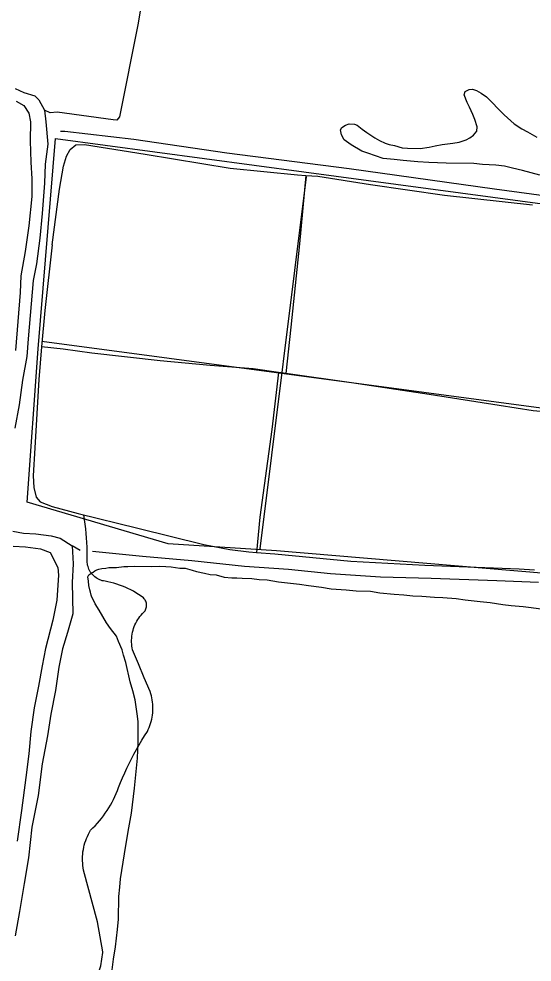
# Model space of a CAD drawing. Extents: x 3297735 to 3335592, y 670436 to 695807.
# Drawn here: x 3325798 to 3326942, y 679058 to 681158 of the extents above; entities that cross this region are included whole.
import ezdxf

# ---------------------------------------------------------------- set-up
doc = ezdxf.new("R2010")
doc.units = 0
for name, color, linetype in [('V-DTCH-CNTR', 7, 'Continuous'), ('V-ROAD-CNTR', 7, 'Continuous'), ('V-SITE-VEGE', 7, 'Continuous'), ('V-TOPO-SHOR', 7, 'Continuous')]:
    doc.layers.add(name, color=color, linetype=linetype)

msp = doc.modelspace()

# ---------------------------------------------------------------- linework, layer by layer
at = {"layer": 'V-DTCH-CNTR'}
for points in [[(3325871.8, 680654.7), (3325888.8, 680779.1), (3325897.6, 680830.3), (3325904.1, 680852.3), (3325912.3, 680867.2), (3325924.9, 680877.6), (3325944.3, 680878.1), (3326079.3, 680856.5), (3326268.8, 680825.2), (3326418.9, 680810.4), (3326437.6, 680809.4), (3326464, 680807.9), (3326581.2, 680789.3), (3326746.2, 680765.4), (3326942.1, 680743.7)], [(3326437.6, 680809.4), (3326423.1, 680657.1), (3326403.9, 680471.4), (3326392.9, 680368.3)], [(3325871.8, 680654.7), (3325855.7, 680508.4), (3325848.6, 680427.4), (3325842.2, 680355.2), (3325833.7, 680202.8), (3325830.1, 680140.2), (3325831.5, 680114.5), (3325836.2, 680093), (3325845.5, 680082.6), (3325871.9, 680071.9), (3325930, 680056.4), (3326063.2, 680024.2), (3326210, 679987.6), (3326268.1, 679976.4), (3326310, 679971.4), (3326327.3, 679970.1), (3326368.2, 679967.1), (3326537.7, 679950.6), (3326702.1, 679941.2), (3326912.9, 679933.5), (3326947.1, 679931.3)], [(3327551.4, 680184), (3327542.1, 680196.2), (3327532, 680205.8), (3327516.7, 680214.6), (3327486, 680221.1), (3327374.8, 680237.4), (3327150.7, 680266.7), (3327063.4, 680274.1), (3326983.6, 680281.7), (3326943.6, 680285.5), (3326868.3, 680297), (3326711.8, 680321.7), (3326539.1, 680347.6), (3326392.9, 680368.3), (3326376.5, 680370.6), (3326320.2, 680378.6), (3326224.3, 680386.1), (3326113, 680396.5), (3325960.7, 680413.5), (3325896.6, 680422.2), (3325848.6, 680427.4)], [(3326376.5, 680370.6), (3326361.7, 680244), (3326334.5, 680048.1), (3326327.3, 679970.1)]]:
    msp.add_lwpolyline(points, dxfattribs=at)
at = {"layer": 'V-ROAD-CNTR'}
for points in [[(3327500.9, 679810.3), (3327509.1, 679878), (3326372.3, 679973.3), (3326130.4, 679988.8), (3325816.7, 680081.9), (3325841.3, 680423.6), (3325879.2, 680891.5), (3326433.1, 680817.1), (3327058.7, 680733.6), (3327424, 680674.8), (3327561.7, 680639.1), (3327502.9, 680201.3), (3327502.5, 679883.9)], [(3326334.7, 679979.1), (3326335.6, 679978.2), (3326438.9, 680806.2)], [(3328895.9, 679910.1), (3328677.9, 679960), (3328042.7, 680104.3), (3327545.5, 680194.7), (3326984.1, 680288.3), (3325848.8, 680439.5)], [(3326081.8, 679846.2), (3326082.3, 679848.4), (3326082.5, 679850.6), (3326082.6, 679852.8), (3326082.4, 679855), (3326082, 679857.2), (3326081.4, 679859.3), (3326080.6, 679861.3), (3326079.6, 679863.3), (3326078.4, 679865.2), (3326077.1, 679866.9), (3326075.6, 679868.5), (3326070.1, 679872.5), (3326064.5, 679876.3), (3326058.8, 679879.9), (3326053, 679883.3), (3326047.1, 679886.4), (3326041.1, 679889.4), (3326034.9, 679892.2), (3326028.7, 679894.8), (3326022.4, 679897.2), (3326016, 679899.3), (3326009.6, 679901.3), (3326003.1, 679903), (3325996.5, 679904.5), (3325989.9, 679905.7), (3325986.8, 679906.3), (3325983.8, 679907), (3325980.9, 679907.9), (3325978, 679909.1), (3325975.2, 679910.4), (3325972.5, 679911.9), (3325969.9, 679913.6), (3325967.4, 679915.5), (3325965, 679917.5), (3325962.8, 679919.7), (3325960.8, 679922), (3325958.9, 679924.4), (3325957.1, 679927), (3325955.6, 679929.7), (3325954.2, 679932.5), (3325953, 679935.3), (3325952, 679938.3), (3325951.2, 679941.3), (3325950.6, 679944.3), (3325950.2, 679947.4), (3325950, 679950.5), (3325950.2, 679960.8), (3325950.2, 679971.1), (3325949.9, 679981.5), (3325949.5, 679991.8), (3325948.8, 680002.1), (3325948, 680012.4), (3325946.9, 680022.7), (3325945.6, 680032.9), (3325944.2, 680043.1), (3325942.5, 680053.3)], [(3325942.2, 679262.5), (3325941.3, 679267.6), (3325940.6, 679272.7), (3325940.1, 679277.8), (3325939.8, 679282.9), (3325939.8, 679288), (3325939.9, 679293.1), (3325940.3, 679298.2), (3325940.8, 679303.3), (3325941.6, 679308.4), (3325942.6, 679313.4), (3325943.8, 679318.4), (3325945.2, 679323.3), (3325946.8, 679328.2), (3325948.6, 679333), (3325950.6, 679337.7), (3325952.8, 679342.3), (3325955.2, 679346.9), (3325957.8, 679351.3), (3325963, 679356.3), (3325968, 679361.4), (3325972.8, 679366.7), (3325977.5, 679372.1), (3325982, 679377.7), (3325986.4, 679383.4), (3325990.6, 679389.2), (3325994.6, 679395.1), (3325998.4, 679401.2), (3326002.1, 679407.4), (3326005.5, 679413.6), (3326008.8, 679420), (3326011.9, 679426.5), (3326014.8, 679433), (3326017.5, 679439.7), (3326020, 679446.4), (3326024.4, 679457.3), (3326028.9, 679468.1), (3326033.7, 679478.8), (3326038.6, 679489.5), (3326043.7, 679500), (3326049, 679510.5), (3326054.4, 679520.9), (3326060, 679531.2), (3326065.8, 679541.4), (3326071.8, 679551.5), (3326077.9, 679561.5), (3326084.2, 679571.4), (3326086.3, 679575.7), (3326088.3, 679580.1), (3326090, 679584.6), (3326091.6, 679589.1), (3326092.9, 679593.7), (3326094.1, 679598.4), (3326095, 679603.1), (3326095.8, 679607.9), (3326096.3, 679612.6), (3326096.6, 679617.4), (3326096.8, 679622.2), (3326096.7, 679627), (3326096.4, 679631.8), (3326095.9, 679636.6), (3326095.2, 679641.4), (3326094.3, 679646.1), (3326093.2, 679650.8), (3326091.9, 679655.4), (3326090.3, 679659.9), (3326077.3, 679690.8), (3326064.2, 679721.8), (3326051.3, 679752.7), (3326050.4, 679757.1), (3326049.8, 679761.5), (3326049.4, 679765.9), (3326049.2, 679770.4), (3326049.2, 679774.8), (3326049.5, 679779.3), (3326050, 679783.7), (3326050.7, 679788.1), (3326051.4, 679792.4), (3326052.4, 679796.6), (3326053.6, 679800.7), (3326055, 679804.8), (3326056.6, 679808.8), (3326058.4, 679812.7), (3326060.5, 679816.5), (3326062.7, 679820.2), (3326065.1, 679823.8), (3326067.7, 679827.2), (3326070.5, 679830.5), (3326073.5, 679833.6), (3326076.6, 679836.6), (3326078, 679838.3), (3326079.3, 679840.1), (3326080.3, 679842.1), (3326081.2, 679844.1), (3326081.8, 679846.2)], [(3325912.8, 678830), (3325894.2, 678892), (3325881.7, 678930.5), (3325877.7, 678960.3), (3325884.2, 678973.1), (3325890.7, 678981.5), (3325952.8, 679008.7), (3325976.5, 679038.4), (3325980.8, 679049), (3325985.4, 679078.8), (3325985.4, 679080.9), (3325973.2, 679147.1), (3325942.2, 679262.5)]]:
    msp.add_lwpolyline(points, dxfattribs=at)
at = {"layer": 'V-SITE-VEGE'}
for p, q in [((3325963.4, 679925.9), (3325967.1, 679928.6)), ((3325967.1, 679928.6), (3325971.7, 679931.3)), ((3325971.7, 679931.3), (3325976.3, 679933)), ((3325976.3, 679933), (3325982.7, 679933.8)), ((3325982.7, 679933.8), (3325991.8, 679934.6)), ((3325991.8, 679934.6), (3325998.2, 679936.3)), ((3325998.2, 679936.3), (3326015.5, 679936)), ((3326015.5, 679936), (3326031.9, 679938.5)), ((3326031.9, 679938.5), (3326041, 679938.3)), ((3326041, 679938.3), (3326056.5, 679939)), ((3326056.5, 679939), (3326092.8, 679938.4)), ((3326092.8, 679938.4), (3326112, 679939)), ((3326112, 679939), (3326125.6, 679938.8)), ((3326125.6, 679938.8), (3326137.4, 679937.7)), ((3326137.4, 679937.7), (3326156.5, 679934.7)), ((3326156.5, 679934.7), (3326168.3, 679934.5)), ((3326168.3, 679934.5), (3326183.7, 679930.6)), ((3326183.7, 679930.6), (3326193.7, 679927.7)), ((3326193.7, 679927.7), (3326211.8, 679923.8)), ((3325951.4, 679915.2), (3325954.2, 679919.7)), ((3325953.1, 679906.1), (3325951.4, 679915.2)), ((3325953.8, 679896.1), (3325953.1, 679906.1)), ((3325954.2, 679919.7), (3325960.7, 679924.2)), ((3325960.7, 679924.2), (3325963.4, 679925.9)), ((3326211.8, 679923.8), (3326224.5, 679920.8)), ((3326224.5, 679920.8), (3326237.2, 679919.7)), ((3326237.2, 679919.7), (3326255.4, 679914.9)), ((3326255.4, 679914.9), (3326272.6, 679913.7)), ((3326272.6, 679913.7), (3326283.5, 679913.5)), ((3326283.5, 679913.5), (3326295.4, 679912.4)), ((3326295.4, 679912.4), (3326317.2, 679912.1)), ((3326317.2, 679912.1), (3326333.5, 679910)), ((3326333.5, 679910), (3326350.8, 679908.8)), ((3326350.8, 679908.8), (3326376.2, 679904.8)), ((3325956.4, 679886.9), (3325953.8, 679896.1)), ((3325957.2, 679881.4), (3325956.4, 679886.9)), ((3326376.2, 679904.8), (3326423.5, 679899.5)), ((3326423.5, 679899.5), (3326443.4, 679896.4)), ((3326443.4, 679896.4), (3326472.5, 679892.3)), ((3326472.5, 679892.3), (3326493.4, 679889.2)), ((3326493.4, 679889.2), (3326527, 679886.9)), ((3326527, 679886.9), (3326549.7, 679884.7)), ((3326549.7, 679884.7), (3326581.5, 679883.3)), ((3325959, 679875), (3325957.2, 679881.4)), ((3325959.8, 679872.3), (3325959, 679875)), ((3325967.8, 679855.8), (3325959.8, 679872.3)), ((3326581.5, 679883.3), (3326602.4, 679880.2)), ((3326602.4, 679880.2), (3326634.2, 679877)), ((3326634.2, 679877), (3326656, 679875.7)), ((3326656, 679875.7), (3326676, 679873.6)), ((3326676, 679873.6), (3326696, 679872.4)), ((3326696, 679872.4), (3326724.2, 679870.1)), ((3326724.2, 679870.1), (3326742.4, 679869.8)), ((3326742.4, 679869.8), (3326772.4, 679867.5)), ((3326772.4, 679867.5), (3326792.4, 679864.4)), ((3326792.4, 679864.4), (3326826, 679860.3)), ((3325976.6, 679841.1), (3325967.8, 679855.8)), ((3326826, 679860.3), (3326847.8, 679858.1)), ((3326847.8, 679858.1), (3326875.9, 679854)), ((3326875.9, 679854), (3326895, 679851.9)), ((3326895, 679851.9), (3326921.3, 679849.6)), ((3326921.3, 679849.6), (3326939.5, 679847.5)), ((3326939.5, 679847.5), (3326989.5, 679840.4)), ((3325993.5, 679813.5), (3325976.6, 679841.1)), ((3326002.4, 679800.6), (3325993.5, 679813.5)), ((3326015.7, 679783.1), (3326002.4, 679800.6)), ((3326020.1, 679771.2), (3326015.7, 679783.1)), ((3326028, 679752.9), (3326020.1, 679771.2)), ((3326031.4, 679741), (3326028, 679752.9)), ((3326036.6, 679724.6), (3326031.4, 679741)), ((3326046, 679681.6), (3326036.6, 679724.6)), ((3326052, 679661.5), (3326046, 679681.6)), ((3326057.2, 679641.4), (3326052, 679661.5)), ((3326061.2, 679610.4), (3326057.2, 679641.4)), ((3326063.7, 679593.1), (3326061.2, 679610.4)), ((3326063.4, 679574.9), (3326063.7, 679593.1)), ((3326063.8, 679547.6), (3326063.4, 679574.9)), ((3326062.4, 679512.1), (3326063.8, 679547.6)), ((3326059.2, 679482.1), (3326062.4, 679512.1)), ((3326055.8, 679444.9), (3326059.2, 679482.1)), ((3326048.6, 679389.5), (3326055.8, 679444.9)), ((3326041.6, 679348.6), (3326048.6, 679389.5)), ((3326033.5, 679298.7), (3326041.6, 679348.6)), ((3326024.4, 679243.4), (3326033.5, 679298.7)), ((3326023.2, 679224.3), (3326024.4, 679243.4)), ((3326021, 679203.4), (3326023.2, 679224.3)), ((3326020.2, 679153.3), (3326021, 679203.4)), ((3326018, 679130.6), (3326020.2, 679153.3)), ((3326012.9, 679091.6), (3326018, 679130.6)), ((3326008.8, 679064.3), (3326012.9, 679091.6)), ((3326004.6, 679028.9), (3326008.8, 679064.3))]:
    msp.add_line(p, q, dxfattribs=at)
msp.add_lwpolyline([(3326958.6, 680809.9), (3326919.7, 680820.5), (3326897.9, 680825.4), (3326879.8, 680830.3), (3326860.7, 680832.4), (3326830.7, 680833.8), (3326811.6, 680835.9), (3326749.8, 680836.9), (3326711.6, 680838.4), (3326687, 680839.7), (3326654.3, 680843), (3326634.3, 680845.1), (3326609.8, 680847.3), (3326575.4, 680858.8), (3326561.8, 680863.6), (3326538.4, 680877.6), (3326523.1, 680888.7), (3326516.9, 680899.8), (3326514.3, 680910.7), (3326517.2, 680916.1), (3326525.4, 680921.5), (3326533.7, 680924.1), (3326545.5, 680923.9), (3326551.8, 680921.1), (3326562.6, 680912.7), (3326573.4, 680905.2), (3326591.4, 680893.1), (3326601.3, 680887.5), (3326614, 680880.9), (3326623, 680878.1), (3326634.8, 680876), (3326652, 680871.2), (3326663.8, 680870.1), (3326692, 680869.7), (3326712.1, 680872.1), (3326725.8, 680875.5), (3326741.3, 680878), (3326765, 680881.2), (3326778.7, 680883.8), (3326794.3, 680889), (3326802.5, 680893.4), (3326810.8, 680898.7), (3326818.2, 680907.7), (3326819.3, 680917.7), (3326814.1, 680934.1), (3326809.7, 680945.1), (3326801.8, 680961.6), (3326796.5, 680971.7), (3326790.4, 680989.1), (3326792.3, 680996.4), (3326801.5, 681000.8), (3326808.8, 681001.6), (3326817.9, 680998.7), (3326827.8, 680992.2), (3326839.5, 680984.7), (3326851.1, 680973.6), (3326867.2, 680956), (3326878.9, 680944), (3326894.1, 680931), (3326901.3, 680924.6), (3326918.4, 680913.4), (3326931.1, 680906.8), (3326951.8, 680894.6)], dxfattribs=at)
at = {"layer": 'V-TOPO-SHOR'}
msp.add_line((3325934.9, 679973.9), (3325916.8, 679984.8), dxfattribs=at)
for points in [[(3326120.1, 681490), (3326063.7, 681148.2), (3326021.8, 680939.6), (3326016.2, 680932.8), (3326007.9, 680932.9), (3325883, 680950.1), (3325867.8, 680948.9), (3325855.3, 680954.8)], [(3325789.4, 681003.1), (3325808.8, 680994.3), (3325833.3, 680986.8), (3325842.3, 680978), (3325855.3, 680954.8), (3325858.2, 680928.5), (3325862.6, 680878.8), (3325856.8, 680834.3), (3325855.1, 680792.5), (3325850, 680724.6), (3325844.6, 680669.9), (3325837.1, 680612.2), (3325829.8, 680575.6), (3325818.7, 680445.7), (3325815.4, 680406.1), (3325805.8, 680353.3), (3325798.8, 680298.9), (3325789.2, 680246.9)], [(3325791.6, 680975), (3325808.8, 680965), (3325820.3, 680948.4), (3325823.6, 680928.8), (3325823, 680886.5), (3325824.6, 680839), (3325826.7, 680801.9), (3325827, 680762.3), (3325820.1, 680697.4), (3325812.3, 680640.3), (3325802.3, 680585.6), (3325801.1, 680548.4), (3325790.6, 680419.7)], [(3327408.4, 680702.8), (3327187.3, 680733.9), (3326857.7, 680779), (3326533.5, 680824.1), (3326261.6, 680858.8), (3326054.2, 680889.6), (3325900.3, 680907.2), (3325890.7, 680907.4)], [(3325784.2, 680017.6), (3325808.6, 680012.5), (3325835.8, 680011.3), (3325869.7, 680006.8), (3325889.6, 680001.4), (3325916.8, 679984.8), (3325918.9, 679944.3), (3325916.5, 679903.2), (3325918.4, 679833.1), (3325906.6, 679791.4), (3325895.5, 679754.9), (3325887.3, 679714.1), (3325879.2, 679662.1), (3325869.2, 679609.5), (3325862, 679561.8), (3325849.7, 679499), (3325841.2, 679428.9), (3325827.1, 679358.5), (3325819.3, 679290.2), (3325809.9, 679232.8), (3325799.4, 679170.3), (3325790, 679116.5)], [(3325785.4, 679983.5), (3325812.6, 679982.3), (3325846.4, 679977.8), (3325867.6, 679969.9), (3325885.1, 679936.4), (3325886.6, 679919.5), (3325882.4, 679863.3), (3325873.4, 679819.2), (3325857.4, 679755.7), (3325849.9, 679717.4), (3325841.7, 679671.8), (3325831.8, 679624), (3325824.3, 679570.8), (3325820, 679521.3), (3325813.7, 679468.7), (3325804.1, 679395), (3325794.2, 679327)], [(3326955.6, 679903.3), (3326862.8, 679906.6), (3326716.5, 679912.2), (3326603.9, 679914.9), (3326492.5, 679922.6), (3326399, 679931.8), (3326300.6, 679938.6), (3326183.4, 679950.9), (3326073.3, 679960.6), (3325961.7, 679971.7)]]:
    msp.add_lwpolyline(points, dxfattribs=at)

doc.saveas('drawing.dxf')
